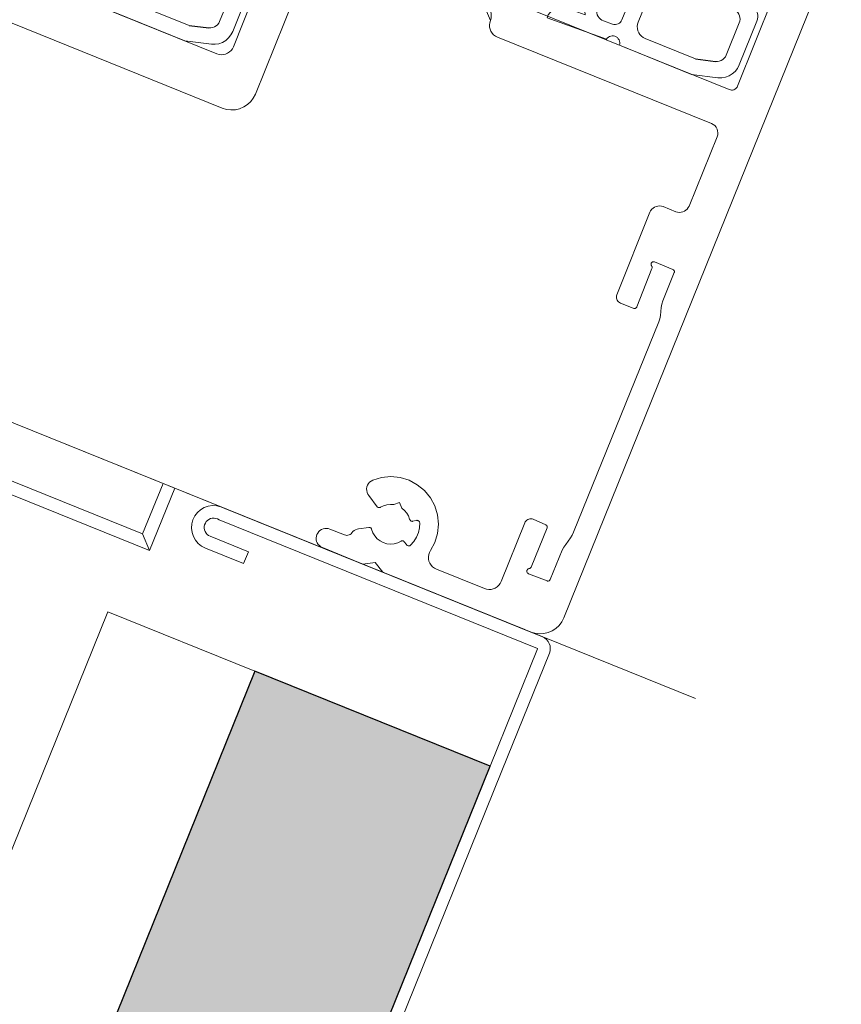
# Model space of a CAD drawing. Header units: millimetres. Extents: x -526411 to -400573, y 47353 to 130199.
# Tile 351 of 543: x -472922 to -472857, y 101042 to 101120. Entities that reach past the tile are written whole.
import ezdxf

# ---------------------------------------------------------------- set-up
doc = ezdxf.new("R2010")
doc.units = ezdxf.units.MM
doc.layers.add('75_--', color=7, linetype='Continuous', lineweight=18)
doc.layers.add('m-pg-03_AI_dwg', color=8, linetype='Continuous', lineweight=18)

# ---------------------------------------------------------------- blocks, each defined once
blk = doc.blocks.new('m-pg-03_AI_dwg_block 6050-645017-3e Verdieping - Percelen telling LI')
at = {"layer": '75_--', "color": 9, "lineweight": 9}
for p, q in [((-317.3674, 704.862), (-317.4883, 704.5649)), ((-317.2737, 704.8363), (-317.3285, 704.8735)), ((-317.1824, 704.8704), (-317.2563, 704.8308)), ((-317.4465, 704.548), (-317.3874, 704.6941)), ((-317.1049, 704.5919), (-317.1126, 704.5816)), ((-316.8849, 704.394), (-317.0687, 704.5926)), ((-317.4213, 704.4717), (-317.459, 704.4453)), ((-317.4885, 704.3714), (-317.5536, 704.3954)), ((-316.8853, 704.3936), (-316.8849, 704.394)), ((-317.6235, 704.3614), (-317.4129, 704.2855)), ((-316.9416, 704.1938), (-316.8789, 704.3489))]:
    blk.add_line(p, q, dxfattribs=at)
at = {"layer": '75_--', "color": 9, "lineweight": 9, "flags": 128}
for points in [[(-317.3285, 704.8735), (-317.3326, 704.876), (-317.3371, 704.8773), (-317.3416, 704.8782), (-317.3462, 704.878), (-317.3507, 704.8772), (-317.355, 704.8754), (-317.359, 704.8729), (-317.3624, 704.8698), (-317.3652, 704.8661), (-317.3674, 704.862)], [(-317.2074, 704.6193), (-317.1113, 704.8556), (-317.1517, 704.872)], [(-317.1517, 704.872), (-317.1578, 704.8739), (-317.164, 704.8746), (-317.1703, 704.8742), (-317.1765, 704.8729), (-317.1824, 704.8704)], [(-317.2563, 704.8308), (-317.2587, 704.83), (-317.2611, 704.8294), (-317.2637, 704.8294), (-317.2661, 704.8301), (-317.2685, 704.8312), (-317.2706, 704.8326), (-317.2723, 704.8343), (-317.2737, 704.8363)], [(-317.3874, 704.6941), (-317.3862, 704.6965), (-317.3843, 704.6985), (-317.3822, 704.7001), (-317.3798, 704.7013), (-317.3772, 704.7022), (-317.3746, 704.7023), (-317.3719, 704.7022), (-317.3693, 704.7013), (-317.3669, 704.7001), (-317.3648, 704.6985), (-317.3631, 704.6965), (-317.3617, 704.6941), (-317.3609, 704.6915), (-317.3605, 704.6889), (-317.3607, 704.6861), (-317.3614, 704.6835)], [(-317.3614, 704.6835), (-317.3801, 704.5843), (-317.4168, 704.4903)], [(-317.1126, 704.5816), (-317.1221, 704.594), (-317.1335, 704.6045), (-317.1467, 704.6128), (-317.1612, 704.6186), (-317.1765, 704.6217), (-317.192, 704.6219), (-317.2074, 704.6193)], [(-317.0687, 704.5926), (-317.0716, 704.5955), (-317.0751, 704.5981), (-317.0787, 704.5998), (-317.0828, 704.6009), (-317.087, 704.6012), (-317.0911, 704.6007), (-317.0951, 704.5995), (-317.0989, 704.5976), (-317.1021, 704.595), (-317.1049, 704.5919)], [(-317.4883, 704.5649), (-317.4894, 704.5607), (-317.4899, 704.5566), (-317.4895, 704.5525), (-317.4885, 704.5485), (-317.4866, 704.5447), (-317.4842, 704.5414), (-317.4811, 704.5385), (-317.4776, 704.5363), (-317.4739, 704.5347), (-317.4697, 704.5339), (-317.4656, 704.5339), (-317.4615, 704.5345), (-317.4577, 704.5361), (-317.454, 704.5382), (-317.4509, 704.5409), (-317.4484, 704.5442), (-317.4465, 704.548)], [(-317.4168, 704.4903), (-317.416, 704.4879), (-317.4155, 704.4853), (-317.4153, 704.4829), (-317.4156, 704.4801), (-317.4165, 704.4777), (-317.4177, 704.4755), (-317.4194, 704.4734), (-317.4213, 704.4717)], [(-317.459, 704.4453), (-317.4694, 704.4358), (-317.4778, 704.4248), (-317.484, 704.4124), (-317.488, 704.3992), (-317.4895, 704.3854), (-317.4885, 704.3714)], [(-317.5536, 704.3954), (-317.5641, 704.398), (-317.5748, 704.3983), (-317.5855, 704.3966), (-317.5956, 704.393), (-317.6048, 704.3873), (-317.6127, 704.3799), (-317.6191, 704.3713), (-317.6235, 704.3614)], [(-316.8789, 704.3489), (-316.8765, 704.3564), (-316.8756, 704.3644), (-316.876, 704.3723), (-316.8779, 704.3799), (-316.881, 704.3871), (-316.8853, 704.3936)], [(-317.4129, 704.2855), (-317.4098, 704.2893), (-317.406, 704.2925), (-317.4019, 704.2949), (-317.3972, 704.2965), (-317.3922, 704.2972), (-317.3874, 704.2968), (-317.3826, 704.2958), (-317.3781, 704.2937), (-317.3741, 704.2908), (-317.3708, 704.2872), (-317.3681, 704.2831), (-317.3664, 704.2784), (-317.3655, 704.2736), (-317.3655, 704.2688), (-317.3665, 704.2639)], [(-317.3665, 704.2639), (-317.1113, 704.1606), (-317.0174, 704.1485)], [(-317.0174, 704.1485), (-317.0039, 704.1482), (-316.9905, 704.1504), (-316.9778, 704.1551), (-316.9662, 704.162), (-316.9561, 704.1709), (-316.9478, 704.1816), (-316.9416, 704.1938)]]:
    blk.add_lwpolyline(points, dxfattribs=at)
blk = doc.blocks.new('m-pg-03_AI_dwg_block 6051-645018-3e Verdieping - Percelen telling LI')
at = {"layer": '75_--', "color": 253, "lineweight": 25}
blk.add_line((-317.0966, 704.2154), (-317.0258, 704.2066), dxfattribs=at)
blk = doc.blocks.new('m-pg-03_AI_dwg_block 6052-645019-3e Verdieping - Percelen telling LI')
at = {"layer": '75_--', "color": 9, "lineweight": 9}
for p, q in [((-317.2196, 704.5488), (-317.3002, 704.3461)), ((-317.1452, 704.5385), (-317.1554, 704.5547)), ((-316.9464, 704.3799), (-317.0997, 704.5383)), ((-316.9879, 704.2291), (-316.9416, 704.344))]:
    blk.add_line(p, q, dxfattribs=at)
at = {"layer": '75_--', "color": 9, "lineweight": 9, "flags": 128}
for points in [[(-317.1554, 704.5547), (-317.1593, 704.56), (-317.1643, 704.5643), (-317.17, 704.5678), (-317.1762, 704.5702), (-317.1827, 704.5714), (-317.1893, 704.5714), (-317.1958, 704.5702), (-317.202, 704.5678), (-317.2075, 704.5643), (-317.2125, 704.56), (-317.2167, 704.5547), (-317.2196, 704.5488)], [(-317.0997, 704.5383), (-317.1028, 704.5345), (-317.1064, 704.5314), (-317.1107, 704.5289), (-317.1152, 704.5271), (-317.12, 704.5263), (-317.125, 704.5263), (-317.1297, 704.5273), (-317.1343, 704.529), (-317.1385, 704.5314), (-317.1421, 704.5347), (-317.1452, 704.5385)], [(-316.9416, 704.344), (-316.9397, 704.3499), (-316.9388, 704.3563), (-316.9392, 704.3626), (-316.9406, 704.3687), (-316.943, 704.3745), (-316.9464, 704.3799)], [(-317.3002, 704.3461), (-317.3026, 704.3387), (-317.3035, 704.3309), (-317.3031, 704.323), (-317.3014, 704.3154), (-317.2983, 704.3082), (-317.294, 704.3017), (-317.2887, 704.2958), (-317.2825, 704.2912), (-317.2754, 704.2875)], [(-317.2754, 704.2875), (-317.0966, 704.2154), (-317.0258, 704.2066)], [(-317.0258, 704.2066), (-317.0191, 704.2064), (-317.0124, 704.2074), (-317.006, 704.2098), (-317.0002, 704.2133), (-316.9952, 704.2178), (-316.991, 704.2231), (-316.9879, 704.2291)]]:
    blk.add_lwpolyline(points, dxfattribs=at)
blk = doc.blocks.new('m-pg-03_AI_dwg_block 6053-645020-3e Verdieping - Percelen telling LI')
at = {"layer": '75_--', "color": 9, "lineweight": 9}
for p, q in [((-317.3147, 704.8282), (-317.3023, 704.822)), ((-317.241, 704.8026), (-317.1914, 704.8303)), ((-317.1729, 704.8122), (-317.3578, 704.3542)), ((-317.433, 704.4126), (-317.3862, 704.4491)), ((-317.3912, 704.3389), (-317.423, 704.3502))]:
    blk.add_line(p, q, dxfattribs=at)
at = {"layer": '75_--', "color": 9, "lineweight": 9, "flags": 128}
for points in [[(-317.3357, 704.8219), (-317.3347, 704.8241), (-317.3331, 704.8262), (-317.3312, 704.8279), (-317.3292, 704.8291), (-317.3267, 704.8301), (-317.3243, 704.8307), (-317.3218, 704.8307), (-317.3193, 704.8303), (-317.3169, 704.8294), (-317.3147, 704.8282)], [(-317.1914, 704.8303), (-317.1889, 704.8312), (-317.1864, 704.8315), (-317.1838, 704.8315), (-317.1814, 704.8308), (-317.179, 704.8298), (-317.1769, 704.8284), (-317.175, 704.8267), (-317.1736, 704.8246), (-317.1726, 704.8222), (-317.1719, 704.8198), (-317.1717, 704.8172), (-317.1721, 704.8146), (-317.1729, 704.8122)], [(-317.325, 704.7206), (-317.3669, 704.7449), (-317.3357, 704.8219)], [(-317.3023, 704.822), (-317.2982, 704.8153), (-317.2928, 704.8095), (-317.2864, 704.8046), (-317.2794, 704.801), (-317.272, 704.7986), (-317.264, 704.7976), (-317.2561, 704.7979), (-317.2484, 704.7996), (-317.241, 704.8026)], [(-317.3758, 704.4936), (-317.349, 704.5463), (-317.3312, 704.6028), (-317.3231, 704.6613), (-317.325, 704.7206)], [(-317.3862, 704.4491), (-317.3815, 704.4532), (-317.3777, 704.4582), (-317.3748, 704.4636), (-317.3729, 704.4694), (-317.3721, 704.4756), (-317.3722, 704.4818), (-317.3734, 704.4879), (-317.3758, 704.4936)], [(-317.423, 704.3502), (-317.4291, 704.353), (-317.4342, 704.3566), (-317.4389, 704.3611), (-317.4425, 704.3664), (-317.4453, 704.3723), (-317.4468, 704.3785), (-317.4473, 704.3849), (-317.4465, 704.3912), (-317.4446, 704.3974), (-317.4418, 704.4033), (-317.4379, 704.4083), (-317.433, 704.4126)], [(-317.3578, 704.3542), (-317.3602, 704.3497), (-317.3633, 704.3458), (-317.3671, 704.3425), (-317.3715, 704.3399), (-317.3762, 704.3382), (-317.3812, 704.3375), (-317.3863, 704.3378), (-317.3912, 704.3389)]]:
    blk.add_lwpolyline(points, dxfattribs=at)
blk = doc.blocks.new('m-pg-03_AI_dwg_block 6054-645021-3e Verdieping - Percelen telling LI')
at = {"layer": '75_--', "color": 213, "lineweight": 13}
for p, q in [((-317.7999, 704.293), (-317.0405, 703.9863)), ((-317.0203, 703.9385), (-317.1194, 703.6933)), ((-317.2589, 703.6709), (-317.3757, 703.378)), ((-317.1669, 703.6731), (-317.2113, 703.691)), ((-317.3047, 703.3357), (-317.2513, 703.4719)), ((-317.242, 703.4948), (-317.1771, 703.4678)), ((-317.1724, 703.4568), (-317.2131, 703.3563)), ((-317.3633, 703.3487), (-317.3176, 703.3303)), ((-317.2189, 703.3326), (-317.2215, 703.3052)), ((-317.2275, 703.2817), (-317.5293, 702.5355)), ((-318.2562, 702.6652), (-318.2259, 702.6256)), ((-317.7024, 702.5691), (-317.7868, 702.3603)), ((-317.628, 702.5617), (-317.6732, 702.5815)), ((-317.6804, 702.4113), (-317.6234, 702.5507)), ((-317.5403, 702.5157), (-317.5574, 702.4923)), ((-317.5695, 702.4713), (-317.6125, 702.3672)), ((-317.8454, 702.3354), (-318.0165, 702.4044)), ((-317.6235, 702.3626), (-317.6892, 702.3876))]:
    blk.add_line(p, q, dxfattribs=at)
at = {"layer": '75_--', "color": 213, "lineweight": 13, "flags": 128}
for points in [[(-317.8247, 704.3516), (-317.827, 704.344), (-317.828, 704.3363), (-317.8277, 704.3285), (-317.8258, 704.321), (-317.8228, 704.3137), (-317.8185, 704.307), (-317.8132, 704.3013), (-317.8068, 704.2965), (-317.7999, 704.293)], [(-317.0405, 703.9863), (-317.0341, 703.983), (-317.0286, 703.9785), (-317.0239, 703.973), (-317.0205, 703.9666), (-317.0184, 703.9599), (-317.0176, 703.9527), (-317.0182, 703.9454), (-317.0203, 703.9385)], [(-317.2113, 703.691), (-317.2174, 703.6929), (-317.2237, 703.6936), (-317.2301, 703.6933), (-317.2363, 703.6919), (-317.2422, 703.6895), (-317.2475, 703.686), (-317.2522, 703.6815), (-317.2561, 703.6765), (-317.2589, 703.6709)], [(-317.1194, 703.6933), (-317.1223, 703.6877), (-317.1261, 703.6826), (-317.1307, 703.6783), (-317.1361, 703.6747), (-317.1419, 703.6722), (-317.1481, 703.6709), (-317.1545, 703.6705), (-317.1609, 703.6712), (-317.1669, 703.6731)], [(-317.2523, 703.4802), (-317.2534, 703.4816), (-317.2541, 703.4831), (-317.2544, 703.4848), (-317.2544, 703.4866), (-317.2542, 703.4883), (-317.2537, 703.49), (-317.2529, 703.4914), (-317.2516, 703.4928), (-317.2503, 703.4938), (-317.2489, 703.4946), (-317.2472, 703.4952), (-317.2454, 703.4953), (-317.2437, 703.4952), (-317.242, 703.4948)], [(-317.2513, 703.4719), (-317.2508, 703.4733), (-317.2506, 703.4748), (-317.2506, 703.4762), (-317.251, 703.4776), (-317.2516, 703.479), (-317.2523, 703.4802)], [(-317.1771, 703.4678), (-317.1755, 703.4669), (-317.1743, 703.4659), (-317.1733, 703.4647), (-317.1724, 703.4633), (-317.1719, 703.4617), (-317.1717, 703.46), (-317.1719, 703.4583), (-317.1724, 703.4568)], [(-317.3757, 703.378), (-317.3769, 703.3742), (-317.3774, 703.3705), (-317.377, 703.3665), (-317.3762, 703.3625), (-317.3746, 703.3591), (-317.3726, 703.3556), (-317.3698, 703.3529), (-317.3667, 703.3505), (-317.3633, 703.3487)], [(-317.2131, 703.3563), (-317.2169, 703.3446), (-317.2189, 703.3326)], [(-317.3176, 703.3303), (-317.3159, 703.3298), (-317.3143, 703.3295), (-317.3126, 703.3296), (-317.3109, 703.33), (-317.3094, 703.3307), (-317.3078, 703.3317), (-317.3066, 703.3329), (-317.3056, 703.3343), (-317.3047, 703.3357)], [(-317.2215, 703.3052), (-317.2237, 703.2933), (-317.2275, 703.2817)], [(-318.0375, 702.4704), (-318.022, 702.4995), (-318.0125, 702.5312), (-318.0092, 702.5641), (-318.0127, 702.597), (-318.0223, 702.6285), (-318.0378, 702.6577), (-318.0588, 702.6832), (-318.0843, 702.7042), (-318.1133, 702.7197), (-318.145, 702.7293), (-318.1777, 702.7328), (-318.2106, 702.7295), (-318.2423, 702.72)], [(-318.2423, 702.72), (-318.248, 702.7169), (-318.2531, 702.713), (-318.2574, 702.708), (-318.2607, 702.7023), (-318.2628, 702.6961), (-318.2638, 702.6897), (-318.2636, 702.6832), (-318.2623, 702.6768), (-318.2597, 702.6708), (-318.2562, 702.6652)], [(-318.2259, 702.6256), (-318.2249, 702.6246), (-318.2235, 702.6237), (-318.2221, 702.623), (-318.2206, 702.6227), (-318.219, 702.6227), (-318.2173, 702.6229), (-318.2159, 702.6234), (-318.2146, 702.6241)], [(-318.2146, 702.6241), (-318.2034, 702.6296), (-318.1916, 702.633), (-318.1792, 702.6342), (-318.167, 702.6334)], [(-318.167, 702.6334), (-318.147, 702.6408), (-318.1384, 702.6208)], [(-317.6732, 702.5815), (-317.6769, 702.5826), (-317.6809, 702.5831), (-317.6847, 702.5829), (-317.6885, 702.582), (-317.6923, 702.5805), (-317.6955, 702.5784), (-317.6983, 702.5757), (-317.7007, 702.5726), (-317.7024, 702.5691)], [(-317.6234, 702.5507), (-317.6229, 702.5522), (-317.6227, 702.554), (-317.623, 702.5557), (-317.6234, 702.5572), (-317.6242, 702.5586), (-317.6253, 702.56), (-317.6266, 702.561), (-317.628, 702.5617)], [(-317.5293, 702.5355), (-317.5341, 702.5254), (-317.5403, 702.5157)], [(-317.5574, 702.4923), (-317.5641, 702.4821), (-317.5695, 702.4713)], [(-318.0165, 702.4044), (-318.0233, 702.4079), (-318.0297, 702.4127), (-318.0352, 702.4186), (-318.0395, 702.4251), (-318.0426, 702.4324), (-318.0444, 702.4403), (-318.0447, 702.4482), (-318.0435, 702.4559), (-318.0411, 702.4635), (-318.0375, 702.4704)], [(-317.6892, 702.3876), (-317.6909, 702.3884), (-317.6923, 702.3896), (-317.6937, 702.391), (-317.6945, 702.3926), (-317.6952, 702.3943), (-317.6954, 702.3962), (-317.6954, 702.3979), (-317.695, 702.3996), (-317.6943, 702.4013), (-317.6933, 702.4029), (-317.6921, 702.4043), (-317.6906, 702.4053), (-317.6888, 702.4062), (-317.6871, 702.4065)], [(-317.6871, 702.4065), (-317.6857, 702.4069), (-317.6843, 702.4072), (-317.6831, 702.4081), (-317.6819, 702.4089), (-317.6811, 702.4101), (-317.6804, 702.4113)], [(-317.7868, 702.3603), (-317.7905, 702.3533), (-317.7951, 702.3471), (-317.8008, 702.3417), (-317.8073, 702.3374), (-317.8146, 702.3343), (-317.8223, 702.3326), (-317.8301, 702.3321), (-317.838, 702.3331), (-317.8454, 702.3354)], [(-317.6125, 702.3672), (-317.6132, 702.3659), (-317.6141, 702.3648), (-317.6151, 702.3638), (-317.6163, 702.3629), (-317.6177, 702.3624), (-317.6192, 702.3621), (-317.6206, 702.3621), (-317.622, 702.3621), (-317.6235, 702.3626)]]:
    blk.add_lwpolyline(points, dxfattribs=at)
blk = doc.blocks.new('m-pg-03_AI_dwg_block 6055-645022-3e Verdieping - Percelen telling LI')
at = {"layer": '75_--', "color": 213, "lineweight": 13}
for p, q in [((-317.6986, 704.5435), (-318.805, 704.9905)), ((-318.9223, 704.9407), (-318.995, 704.7605)), ((-316.636, 704.7698), (-316.9909, 704.9132)), ((-317.108, 704.8636), (-317.1976, 704.6417)), ((-316.996, 704.8288), (-316.7421, 704.7247)), ((-317.1233, 704.6117), (-317.0437, 704.8086)), ((-318.9904, 704.7497), (-318.9316, 704.7259)), ((-317.5643, 702.231), (-316.5861, 704.6527)), ((-316.7227, 704.6789), (-316.9474, 704.1187)), ((-317.1931, 704.6307), (-317.1343, 704.6069)), ((-317.6906, 704.4433), (-317.6738, 704.4849)), ((-316.9769, 704.1063), (-317.6657, 704.3845)), ((-318.2555, 702.5526), (-318.2924, 702.5478)), ((-318.1005, 702.5741), (-318.0876, 702.5774)), ((-318.3422, 702.5259), (-318.3946, 702.5466)), ((-318.1224, 702.4913), (-318.1301, 702.5019))]:
    blk.add_line(p, q, dxfattribs=at)
at = {"layer": '75_--', "color": 213, "lineweight": 13, "flags": 128}
for points in [[(-318.805, 704.9905), (-318.8202, 704.9952), (-318.8357, 704.9969), (-318.8514, 704.9962), (-318.8667, 704.9926), (-318.8812, 704.9865), (-318.8943, 704.9779), (-318.9058, 704.9673), (-318.9153, 704.9547), (-318.9223, 704.9407)], [(-316.9909, 704.9132), (-317.0058, 704.9178), (-317.0213, 704.9197), (-317.037, 704.919), (-317.0523, 704.9154), (-317.0668, 704.9092), (-317.0801, 704.9008), (-317.0914, 704.8901), (-317.1009, 704.8775), (-317.108, 704.8636)], [(-317.0437, 704.8086), (-317.0408, 704.8143), (-317.037, 704.8195), (-317.0324, 704.8238), (-317.027, 704.8272), (-317.0212, 704.8298), (-317.0148, 704.8312), (-317.0084, 704.8315), (-317.0022, 704.8308), (-316.996, 704.8288)], [(-318.995, 704.7605), (-318.9956, 704.7592), (-318.9957, 704.7578), (-318.9956, 704.7564), (-318.9952, 704.7549), (-318.9947, 704.7535), (-318.9938, 704.7523), (-318.993, 704.7512), (-318.9918, 704.7504), (-318.9904, 704.7497)], [(-316.5861, 704.6527), (-316.5812, 704.6696), (-316.5795, 704.6872), (-316.5814, 704.7047), (-316.5867, 704.7216), (-316.5952, 704.7371), (-316.6066, 704.7506), (-316.6203, 704.7618), (-316.636, 704.7698)], [(-316.7421, 704.7247), (-316.7361, 704.7216), (-316.7307, 704.7173), (-316.7263, 704.712), (-316.723, 704.7059), (-316.7209, 704.6994), (-316.7201, 704.6925), (-316.7208, 704.6856), (-316.7227, 704.6789)], [(-317.1976, 704.6417), (-317.1981, 704.6403), (-317.1982, 704.6388), (-317.1982, 704.6374), (-317.1979, 704.6358), (-317.1972, 704.6345), (-317.1965, 704.6333), (-317.1955, 704.6322), (-317.1943, 704.6314), (-317.1931, 704.6307)], [(-317.1343, 704.6069), (-317.1328, 704.6066), (-317.1314, 704.6064), (-317.1299, 704.6064), (-317.1285, 704.6067), (-317.1271, 704.6072), (-317.1259, 704.6081), (-317.1249, 704.6091), (-317.124, 704.6103), (-317.1233, 704.6117)], [(-317.6738, 704.4849), (-317.6713, 704.4934), (-317.6706, 704.5022), (-317.6714, 704.511), (-317.674, 704.5194), (-317.6783, 704.5271), (-317.684, 704.5339), (-317.6909, 704.5394), (-317.6986, 704.5435)], [(-317.6657, 704.3845), (-317.6728, 704.3881), (-317.679, 704.3928), (-317.6843, 704.3986), (-317.6887, 704.4052), (-317.6918, 704.4124), (-317.6935, 704.42), (-317.6938, 704.4279), (-317.693, 704.4357), (-317.6906, 704.4433)], [(-316.9474, 704.1187), (-316.9493, 704.1153), (-316.9516, 704.1122), (-316.9545, 704.1094), (-316.9578, 704.1074), (-316.9614, 704.1056), (-316.9652, 704.1049), (-316.9691, 704.1046), (-316.9731, 704.1051), (-316.9769, 704.1063)], [(-318.1384, 702.6208), (-318.1291, 702.6129), (-318.1212, 702.6036), (-318.1152, 702.5931), (-318.1112, 702.5817)], [(-318.2461, 702.5459), (-318.2466, 702.5474), (-318.2473, 702.5488), (-318.2483, 702.55), (-318.2495, 702.551), (-318.2509, 702.5519), (-318.2523, 702.5524), (-318.2538, 702.5526), (-318.2555, 702.5526)], [(-318.1112, 702.5817), (-318.1105, 702.58), (-318.1098, 702.5784), (-318.1086, 702.577), (-318.1072, 702.5758), (-318.1057, 702.575), (-318.1041, 702.5743), (-318.1022, 702.5739), (-318.1005, 702.5741)], [(-318.0755, 702.5691), (-318.0764, 702.5514), (-318.08, 702.534), (-318.0867, 702.5174), (-318.096, 702.5023), (-318.1078, 702.489)], [(-318.0876, 702.5774), (-318.0859, 702.5777), (-318.084, 702.5776), (-318.0823, 702.577), (-318.0805, 702.5764), (-318.079, 702.5753), (-318.0778, 702.5739), (-318.0767, 702.5726), (-318.0761, 702.5708), (-318.0755, 702.5691)], [(-318.4404, 702.5271), (-318.4421, 702.5212), (-318.4428, 702.5152), (-318.4426, 702.509), (-318.4412, 702.503), (-318.4388, 702.4975), (-318.4354, 702.4923), (-318.4312, 702.4878), (-318.4264, 702.484), (-318.4209, 702.4813)], [(-318.3946, 702.5466), (-318.4004, 702.5485), (-318.4064, 702.5491), (-318.4126, 702.5488), (-318.4185, 702.5474), (-318.4242, 702.545), (-318.4294, 702.5417), (-318.4338, 702.5374), (-318.4374, 702.5326), (-318.4404, 702.5271)], [(-318.3162, 702.5331), (-318.3189, 702.53), (-318.3224, 702.5274), (-318.326, 702.5257), (-318.33, 702.5247), (-318.3341, 702.5243), (-318.3382, 702.5247), (-318.3422, 702.5259)], [(-318.2924, 702.5478), (-318.2979, 702.5464), (-318.3033, 702.5443), (-318.3083, 702.5412), (-318.3126, 702.5374), (-318.3162, 702.5331)], [(-318.1417, 702.5037), (-318.1534, 702.4978), (-318.166, 702.4944), (-318.1791, 702.4933), (-318.192, 702.4947), (-318.2046, 702.4985), (-318.2161, 702.5044), (-318.2264, 702.5124), (-318.235, 702.5223), (-318.2416, 702.5336), (-318.2461, 702.5459)], [(-318.1301, 702.5019), (-318.1314, 702.5031), (-318.1327, 702.504), (-318.1341, 702.5047), (-318.1357, 702.505), (-318.1372, 702.505), (-318.1388, 702.5049), (-318.1403, 702.5044), (-318.1417, 702.5037)], [(-318.1078, 702.489), (-318.1093, 702.488), (-318.111, 702.4873), (-318.1127, 702.487), (-318.1146, 702.4868), (-318.1165, 702.4871), (-318.1183, 702.4878), (-318.1198, 702.4887), (-318.1212, 702.4899), (-318.1224, 702.4913)], [(-318.4209, 702.4813), (-318.2779, 702.422), (-318.233, 702.4282), (-318.2061, 702.3931), (-317.6816, 702.1812)], [(-317.6816, 702.1812), (-317.6666, 702.1766), (-317.6509, 702.1747), (-317.6353, 702.1755), (-317.6199, 702.1791), (-317.6056, 702.1852), (-317.5924, 702.1938), (-317.581, 702.2045), (-317.5715, 702.217), (-317.5643, 702.231)]]:
    blk.add_lwpolyline(points, dxfattribs=at)
blk = doc.blocks.new('m-pg-03_AI_dwg_block 6056-645023-3e Verdieping - Percelen telling LI')
at = {"layer": '75_--', "color": 213, "lineweight": 13}
for p, q in [((-318.537, 704.7562), (-318.7365, 704.2586)), ((-318.7952, 704.2336), (-319.4632, 704.5035))]:
    blk.add_line(p, q, dxfattribs=at)
at = {"layer": '75_--', "color": 213, "lineweight": 13, "flags": 128}
blk.add_lwpolyline([(-318.7365, 704.2586), (-318.7401, 704.2515), (-318.7448, 704.2453), (-318.7506, 704.24), (-318.7572, 704.2357), (-318.7644, 704.2326), (-318.772, 704.2309), (-318.7799, 704.2303), (-318.7876, 704.2314), (-318.7952, 704.2336)], dxfattribs=at)
blk = doc.blocks.new('m-pg-03_AI_dwg_block 6057-645024-3e Verdieping - Percelen telling LI')
at = {"layer": '75_--', "color": 213, "lineweight": 13}
for p, q in [((-321.0254, 704.9493), (-318.7759, 704.0409)), ((-318.6586, 704.0905), (-318.448, 704.6124)), ((-317.8247, 704.3516), (-317.8497, 704.4102))]:
    blk.add_line(p, q, dxfattribs=at)
at = {"layer": '75_--', "color": 213, "lineweight": 13, "flags": 128}
for points in [[(-317.8497, 704.4102), (-317.8418, 704.4062), (-317.8349, 704.4005), (-317.8292, 704.3938), (-317.8251, 704.3861), (-317.8225, 704.3776), (-317.8215, 704.3688), (-317.8223, 704.3601), (-317.8247, 704.3516)], [(-318.7759, 704.0409), (-318.7609, 704.0362), (-318.7454, 704.0343), (-318.7296, 704.035), (-318.7144, 704.0386), (-318.7, 704.0447), (-318.6867, 704.0533), (-318.6753, 704.0639), (-318.6659, 704.0765), (-318.6586, 704.0905)]]:
    blk.add_lwpolyline(points, dxfattribs=at)
blk = doc.blocks.new('m-pg-03_AI_dwg_block 6058-645025-3e Verdieping - Percelen telling LI')
at = {"layer": '75_--', "color": 9, "lineweight": 9}
for p, q in [((-319.1647, 704.981), (-319.2856, 704.6837)), ((-319.0712, 704.9554), (-319.126, 704.9926)), ((-318.9797, 704.9895), (-319.0538, 704.9497)), ((-319.2439, 704.6668), (-319.1849, 704.8131)), ((-318.9024, 704.7109), (-318.9101, 704.7006)), ((-318.6824, 704.5128), (-318.8662, 704.7116)), ((-319.2188, 704.5907), (-319.2565, 704.5642)), ((-319.286, 704.4905), (-319.3511, 704.5144)), ((-318.6826, 704.5127), (-318.6824, 704.5128)), ((-319.421, 704.4805), (-319.2104, 704.4043)), ((-318.7391, 704.3127), (-318.6762, 704.4679))]:
    blk.add_line(p, q, dxfattribs=at)
at = {"layer": '75_--', "color": 9, "lineweight": 9, "flags": 128}
for points in [[(-319.126, 704.9926), (-319.1301, 704.9948), (-319.1344, 704.9964), (-319.139, 704.9972), (-319.1437, 704.9971), (-319.1482, 704.9962), (-319.1525, 704.9945), (-319.1564, 704.9919), (-319.1599, 704.9888), (-319.1626, 704.9852), (-319.1647, 704.981)], [(-319.0049, 704.7383), (-318.9087, 704.9747), (-318.949, 704.991)], [(-318.949, 704.991), (-318.9552, 704.9927), (-318.9614, 704.9936), (-318.9678, 704.9933), (-318.974, 704.9919), (-318.9797, 704.9895)], [(-319.0538, 704.9497), (-319.0562, 704.949), (-319.0586, 704.9485), (-319.0612, 704.9485), (-319.0636, 704.949), (-319.0658, 704.95), (-319.0679, 704.9514), (-319.0698, 704.9533), (-319.0712, 704.9554)], [(-319.1589, 704.8026), (-319.1776, 704.7034), (-319.2143, 704.6093)], [(-319.1849, 704.8131), (-319.1837, 704.8153), (-319.1818, 704.8174), (-319.1797, 704.8191), (-319.1773, 704.8203), (-319.1747, 704.8212), (-319.1719, 704.8214), (-319.1694, 704.8212), (-319.1668, 704.8203), (-319.1644, 704.8191), (-319.1623, 704.8174), (-319.1606, 704.8153), (-319.1592, 704.8131), (-319.1583, 704.8105), (-319.158, 704.8077), (-319.1582, 704.8052), (-319.1589, 704.8026)], [(-318.9101, 704.7006), (-318.9194, 704.713), (-318.931, 704.7235), (-318.9442, 704.7318), (-318.9587, 704.7375), (-318.9738, 704.7406), (-318.9895, 704.7409), (-319.0049, 704.7383)], [(-318.8662, 704.7116), (-318.8691, 704.7146), (-318.8724, 704.7171), (-318.8762, 704.7189), (-318.8803, 704.7199), (-318.8844, 704.7202), (-318.8886, 704.7197), (-318.8925, 704.7185), (-318.8963, 704.7166), (-318.8996, 704.714), (-318.9024, 704.7109)], [(-319.2856, 704.6837), (-319.2868, 704.6798), (-319.2874, 704.6756), (-319.287, 704.6715), (-319.286, 704.6675), (-319.2841, 704.6637), (-319.2817, 704.6603), (-319.2786, 704.6575), (-319.2751, 704.6553), (-319.2713, 704.6537), (-319.2672, 704.6529), (-319.2631, 704.6529), (-319.2589, 704.6536), (-319.255, 704.6551), (-319.2515, 704.6572), (-319.2484, 704.66), (-319.2458, 704.6632), (-319.2439, 704.6668)], [(-319.2143, 704.6093), (-319.2135, 704.6069), (-319.2129, 704.6043), (-319.2128, 704.6017), (-319.2131, 704.5991), (-319.214, 704.5967), (-319.2152, 704.5945), (-319.2169, 704.5924), (-319.2188, 704.5907)], [(-319.2565, 704.5642), (-319.2669, 704.5549), (-319.2751, 704.5439), (-319.2815, 704.5314), (-319.2855, 704.518), (-319.287, 704.5042), (-319.286, 704.4905)], [(-319.3511, 704.5144), (-319.3616, 704.517), (-319.3723, 704.5173), (-319.383, 704.5156), (-319.3931, 704.5118), (-319.4022, 704.5063), (-319.4102, 704.4989), (-319.4164, 704.4901), (-319.421, 704.4805)], [(-318.6762, 704.4679), (-318.674, 704.4755), (-318.6731, 704.4832), (-318.6734, 704.4911), (-318.6752, 704.4989), (-318.6783, 704.5061), (-318.6826, 704.5127)], [(-319.2104, 704.4043), (-319.2073, 704.4083), (-319.2035, 704.4116), (-319.1993, 704.414), (-319.1947, 704.4155), (-319.1897, 704.416), (-319.1849, 704.4159), (-319.18, 704.4147), (-319.1756, 704.4126), (-319.1716, 704.4098), (-319.1683, 704.4062), (-319.1656, 704.4019), (-319.1638, 704.3974), (-319.163, 704.3926), (-319.163, 704.3878), (-319.1638, 704.383)], [(-319.1638, 704.383), (-318.9087, 704.2796), (-318.8149, 704.2676)], [(-318.8149, 704.2676), (-318.8014, 704.2672), (-318.788, 704.2693), (-318.7752, 704.2741), (-318.7637, 704.281), (-318.7535, 704.2899), (-318.7453, 704.3006), (-318.7391, 704.3127)]]:
    blk.add_lwpolyline(points, dxfattribs=at)
blk = doc.blocks.new('m-pg-03_AI_dwg_block 6059-645026-3e Verdieping - Percelen telling LI')
at = {"layer": '75_--', "color": 253, "lineweight": 25}
blk.add_line((-318.8941, 704.3344), (-318.8233, 704.3254), dxfattribs=at)
blk = doc.blocks.new('m-pg-03_AI_dwg_block 6060-645027-3e Verdieping - Percelen telling LI')
at = {"layer": '75_--', "color": 9, "lineweight": 9}
for p, q in [((-319.0171, 704.6679), (-319.0977, 704.4651)), ((-318.9427, 704.6575), (-318.9528, 704.6737)), ((-318.7439, 704.4989), (-318.8972, 704.6574)), ((-318.7854, 704.3482), (-318.7389, 704.4629))]:
    blk.add_line(p, q, dxfattribs=at)
at = {"layer": '75_--', "color": 9, "lineweight": 9, "flags": 128}
for points in [[(-318.9528, 704.6737), (-318.9568, 704.6789), (-318.9618, 704.6834), (-318.9675, 704.6868), (-318.9737, 704.6892), (-318.9801, 704.6904), (-318.9868, 704.6904), (-318.9933, 704.6892), (-318.9993, 704.6868), (-319.005, 704.6834), (-319.01, 704.6789), (-319.0142, 704.6737), (-319.0171, 704.6679)], [(-318.8972, 704.6574), (-318.9003, 704.6536), (-318.9039, 704.6503), (-318.908, 704.6479), (-318.9127, 704.6462), (-318.9175, 704.6453), (-318.9223, 704.6453), (-318.9272, 704.6462), (-318.9318, 704.6479), (-318.936, 704.6505), (-318.9396, 704.6537), (-318.9427, 704.6575)], [(-318.7389, 704.4629), (-318.7372, 704.4689), (-318.7363, 704.4753), (-318.7367, 704.4815), (-318.738, 704.4877), (-318.7404, 704.4936), (-318.7439, 704.4989)], [(-319.0977, 704.4651), (-319.1001, 704.4577), (-319.101, 704.4498), (-319.1006, 704.442), (-319.0989, 704.4343), (-319.0958, 704.4272), (-319.0915, 704.4205), (-319.0862, 704.4148), (-319.0798, 704.4102), (-319.0729, 704.4066)], [(-319.0729, 704.4066), (-318.8941, 704.3344), (-318.8233, 704.3254)], [(-318.8233, 704.3254), (-318.8166, 704.3254), (-318.8099, 704.3265), (-318.8035, 704.3289), (-318.7976, 704.3323), (-318.7926, 704.3368), (-318.7885, 704.3421), (-318.7854, 704.3482)]]:
    blk.add_lwpolyline(points, dxfattribs=at)
blk = doc.blocks.new('m-pg-03_AI_dwg_block 6046-645030-3e Verdieping - Percelen telling LI')
for name in ['m-pg-03_AI_dwg_block 6056-645023-3e Verdieping - Percelen telling LI', 'm-pg-03_AI_dwg_block 6057-645024-3e Verdieping - Percelen telling LI', 'm-pg-03_AI_dwg_block 6058-645025-3e Verdieping - Percelen telling LI', 'm-pg-03_AI_dwg_block 6055-645022-3e Verdieping - Percelen telling LI', 'm-pg-03_AI_dwg_block 6050-645017-3e Verdieping - Percelen telling LI', 'm-pg-03_AI_dwg_block 6053-645020-3e Verdieping - Percelen telling LI', 'm-pg-03_AI_dwg_block 6060-645027-3e Verdieping - Percelen telling LI', 'm-pg-03_AI_dwg_block 6052-645019-3e Verdieping - Percelen telling LI', 'm-pg-03_AI_dwg_block 6059-645026-3e Verdieping - Percelen telling LI', 'm-pg-03_AI_dwg_block 6054-645021-3e Verdieping - Percelen telling LI', 'm-pg-03_AI_dwg_block 6051-645018-3e Verdieping - Percelen telling LI']:
    blk.add_blockref(name, (0, 0))
blk = doc.blocks.new('m-pg-03_AI_dwg_block 6064-645031-3e Verdieping - Percelen telling LI')
at = {"layer": '75_--', "color": 9, "lineweight": 9}
blk.add_line((-321.6689, 703.7918), (-317.7024, 702.1896), dxfattribs=at)
blk = doc.blocks.new('m-pg-03_AI_dwg_block 6066-645033-3e Verdieping - Percelen telling LI')
at = {"layer": '75_--', "color": 213, "lineweight": 13, "flags": 128}
blk.add_lwpolyline([(-320.4365, 703.0861), (-319.0586, 702.5295), (-319.0338, 702.4709), (-320.495, 703.0611)], close=True, dxfattribs=at)
blk = doc.blocks.new('m-pg-03_AI_dwg_block 6067-645034-3e Verdieping - Percelen telling LI')
at = {"layer": '75_--', "color": 213, "lineweight": 13, "flags": 128}
blk.add_lwpolyline([(-319.0586, 702.5295), (-318.9864, 702.7083), (-318.9446, 702.6914), (-319.0338, 702.4709)], close=True, dxfattribs=at)
blk = doc.blocks.new('m-pg-03_AI_dwg_block 6063-645035-3e Verdieping - Percelen telling LI')
for name in ['m-pg-03_AI_dwg_block 6064-645031-3e Verdieping - Percelen telling LI', 'm-pg-03_AI_dwg_block 6066-645033-3e Verdieping - Percelen telling LI', 'm-pg-03_AI_dwg_block 6067-645034-3e Verdieping - Percelen telling LI']:
    blk.add_blockref(name, (0, 0))
blk = doc.blocks.new('m-pg-03_AI_dwg_block 6071-645039-3e Verdieping - Percelen telling LI')
at = {"layer": '75_--', "color": 253, "lineweight": 25, "flags": 128}
blk.add_lwpolyline([(-319.4781, 697.6133), (-317.8254, 701.7051), (-318.6603, 702.0424), (-320.3133, 697.9506)], dxfattribs=at)
blk = doc.blocks.new('m-pg-03_AI_dwg_block 6072-645040-3e Verdieping - Percelen telling LI')
at = {"layer": '75_--'}
blk.add_hatch(color=10, dxfattribs=at).paths.add_polyline_path([(-319.4782, 697.6133), (-317.8254, 701.7051), (-318.6603, 702.0424), (-320.3133, 697.9506)], flags=0)
at = {"layer": '75_--', "color": 133, "flags": 128}
blk.add_lwpolyline([(-320.3133, 697.9506), (-319.4782, 697.6133), (-317.8254, 701.7051), (-318.6603, 702.0424)], close=True, dxfattribs=at)
blk = doc.blocks.new('m-pg-03_AI_dwg_block 6073-645041-3e Verdieping - Percelen telling LI')
at = {"layer": '75_--', "color": 9, "lineweight": 9}
blk.add_line((-320.3133, 697.9506), (-318.6603, 702.0424), dxfattribs=at)
blk = doc.blocks.new('m-pg-03_AI_dwg_block 6074-645042-3e Verdieping - Percelen telling LI')
at = {"layer": '75_--', "color": 9, "lineweight": 9}
blk.add_line((-319.4782, 697.6132), (-317.8254, 701.7051), dxfattribs=at)
blk = doc.blocks.new('m-pg-03_AI_dwg_block 6079-645047-3e Verdieping - Percelen telling LI')
at = {"layer": '75_--', "color": 9, "lineweight": 9}
blk.add_line((-320.3133, 697.9506), (-318.6603, 702.0424), dxfattribs=at)
blk = doc.blocks.new('m-pg-03_AI_dwg_block 6080-645048-3e Verdieping - Percelen telling LI')
at = {"layer": '75_--', "color": 9, "lineweight": 9}
blk.add_line((-320.8352, 698.1613), (-319.1823, 702.2532), dxfattribs=at)
blk = doc.blocks.new('m-pg-03_AI_dwg_block 6083-645051-3e Verdieping - Percelen telling LI')
at = {"layer": '75_--', "color": 213, "lineweight": 13}
blk.add_line((-319.4782, 697.6132), (-317.8254, 701.7051), dxfattribs=at)
blk = doc.blocks.new('m-pg-03_AI_dwg_block 6084-645052-3e Verdieping - Percelen telling LI')
at = {"layer": '75_--', "color": 213, "lineweight": 13}
blk.add_line((-319.4365, 697.5963), (-317.7836, 701.6882), dxfattribs=at)
blk = doc.blocks.new('m-pg-03_AI_dwg_block 6100-645067-3e Verdieping - Percelen telling LI')
at = {"layer": '75_--', "color": 9, "lineweight": 9}
blk.add_line((-317.097, 701.945), (-322.2744, 704.0364), dxfattribs=at)
blk = doc.blocks.new('m-pg-03_AI_dwg_block 6101-645068-3e Verdieping - Percelen telling LI')
at = {"layer": '75_--', "color": 213, "lineweight": 13}
for p, q in [((-317.6399, 702.1643), (-318.7671, 702.6198)), ((-318.836, 702.479), (-318.7005, 702.4243)), ((-317.7836, 701.6882), (-317.6149, 702.1058))]:
    blk.add_line(p, q, dxfattribs=at)
at = {"layer": '75_--', "color": 213, "lineweight": 13, "flags": 128}
for points in [[(-318.7671, 702.6198), (-318.7809, 702.626), (-318.7957, 702.6296), (-318.8109, 702.6303), (-318.8257, 702.628), (-318.84, 702.6229), (-318.8531, 702.6153), (-318.8645, 702.6051), (-318.8736, 702.5931), (-318.8801, 702.5795), (-318.8841, 702.5648), (-318.8851, 702.5498), (-318.8832, 702.5347), (-318.8786, 702.5202), (-318.8712, 702.5071), (-318.8614, 702.4956), (-318.8495, 702.4861), (-318.836, 702.479)], [(-317.6149, 702.1058), (-317.6127, 702.1142), (-317.612, 702.123), (-317.613, 702.1316), (-317.6158, 702.1399), (-317.6199, 702.1476), (-317.6254, 702.1543), (-317.6322, 702.16), (-317.6399, 702.1643)]]:
    blk.add_lwpolyline(points, dxfattribs=at)
blk = doc.blocks.new('m-pg-03_AI_dwg_block 6102-645069-3e Verdieping - Percelen telling LI')
at = {"layer": '75_--', "color": 213, "lineweight": 13}
for p, q in [((-317.6578, 702.123), (-318.7876, 702.5795)), ((-318.8192, 702.5209), (-318.6836, 702.4661)), ((-317.8254, 701.7051), (-317.6571, 702.1214)), ((-317.6571, 702.1214), (-317.6571, 702.1218))]:
    blk.add_line(p, q, dxfattribs=at)
at = {"layer": '75_--', "color": 213, "lineweight": 13, "flags": 128}
for points in [[(-318.7876, 702.5795), (-318.7932, 702.5826), (-318.799, 702.5845), (-318.8052, 702.5853), (-318.8116, 702.585), (-318.8176, 702.5836), (-318.8233, 702.581), (-318.8285, 702.5774), (-318.8328, 702.5729), (-318.8362, 702.5677), (-318.8386, 702.5621), (-318.84, 702.5559), (-318.8402, 702.5497), (-318.8391, 702.5435), (-318.8371, 702.5376), (-318.8338, 702.5323), (-318.8297, 702.5276), (-318.8248, 702.5236), (-318.8192, 702.5209)], [(-317.6571, 702.1219), (-317.6571, 702.1223), (-317.6573, 702.1225), (-317.6575, 702.1226), (-317.6577, 702.1228), (-317.6578, 702.123)]]:
    blk.add_lwpolyline(points, dxfattribs=at)
blk = doc.blocks.new('m-pg-03_AI_dwg_block 6103-645070-3e Verdieping - Percelen telling LI')
at = {"layer": '75_--', "color": 9, "lineweight": 9}
blk.add_line((-317.8254, 701.7051), (-318.6603, 702.0424), dxfattribs=at)
blk = doc.blocks.new('m-pg-03_AI_dwg_block 6104-645071-3e Verdieping - Percelen telling LI')
at = {"layer": '75_--', "color": 9, "lineweight": 9}
blk.add_line((-318.6603, 702.0424), (-319.1823, 702.2532), dxfattribs=at)
blk = doc.blocks.new('m-pg-03_AI_dwg_block 6105-645072-3e Verdieping - Percelen telling LI')
at = {"layer": '75_--', "color": 213, "lineweight": 13}
blk.add_line((-318.7005, 702.4243), (-318.6836, 702.4661), dxfattribs=at)
blk = doc.blocks.new('m-pg-03_AI_dwg_block 6099-645078-3e Verdieping - Percelen telling LI')
for name in ['m-pg-03_AI_dwg_block 6100-645067-3e Verdieping - Percelen telling LI', 'm-pg-03_AI_dwg_block 6101-645068-3e Verdieping - Percelen telling LI', 'm-pg-03_AI_dwg_block 6102-645069-3e Verdieping - Percelen telling LI', 'm-pg-03_AI_dwg_block 6105-645072-3e Verdieping - Percelen telling LI', 'm-pg-03_AI_dwg_block 6104-645071-3e Verdieping - Percelen telling LI', 'm-pg-03_AI_dwg_block 6103-645070-3e Verdieping - Percelen telling LI']:
    blk.add_blockref(name, (0, 0))
blk = doc.blocks.new('m-pg-03_AI_dwg_block 6023-645079-3e Verdieping - Percelen telling LI')
for name in ['m-pg-03_AI_dwg_block 6046-645030-3e Verdieping - Percelen telling LI', 'm-pg-03_AI_dwg_block 6099-645078-3e Verdieping - Percelen telling LI', 'm-pg-03_AI_dwg_block 6063-645035-3e Verdieping - Percelen telling LI', 'm-pg-03_AI_dwg_block 6080-645048-3e Verdieping - Percelen telling LI', 'm-pg-03_AI_dwg_block 6071-645039-3e Verdieping - Percelen telling LI', 'm-pg-03_AI_dwg_block 6072-645040-3e Verdieping - Percelen telling LI', 'm-pg-03_AI_dwg_block 6073-645041-3e Verdieping - Percelen telling LI', 'm-pg-03_AI_dwg_block 6079-645047-3e Verdieping - Percelen telling LI', 'm-pg-03_AI_dwg_block 6074-645042-3e Verdieping - Percelen telling LI', 'm-pg-03_AI_dwg_block 6083-645051-3e Verdieping - Percelen telling LI', 'm-pg-03_AI_dwg_block 6084-645052-3e Verdieping - Percelen telling LI']:
    blk.add_blockref(name, (0, 0))
blk = doc.blocks.new('m-pg-03_AI_dwg-638970-3e Verdieping - Percelen telling LI')
blk.add_blockref('m-pg-03_AI_dwg_block 6023-645079-3e Verdieping - Percelen telling LI', (0, 0))

msp = doc.modelspace()

# ---------------------------------------------------------------- block references
at = {"layer": 'm-pg-03_AI_dwg', "color": 133, "xscale": 22.2068924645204, "yscale": 22.2068924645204, "zscale": 22.2068924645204}
msp.add_blockref('m-pg-03_AI_dwg-638970-3e Verdieping - Percelen telling LI', (-465826.517, 85478.03), dxfattribs=at)

doc.saveas('drawing.dxf')
